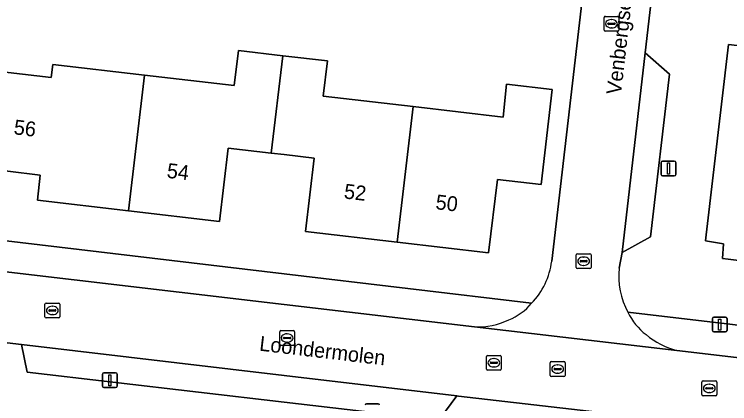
# Model space of a CAD drawing. Extents: x 161241 to 161758, y 384138 to 384885.
# Drawn here: x 161481.76 to 161530.14, y 384560.68 to 384586.99 of the extents above; entities that cross this region are included whole.
import ezdxf

# ---------------------------------------------------------------- set-up
doc = ezdxf.new("R2010")
doc.units = 0
for name, color, linetype in [('IMGEO_Erf', 7, 'Continuous'), ('IMGEO_Kolk', 7, 'Continuous'), ('IMGEO_Lichtmast', 7, 'Continuous'), ('IMGEO_Openbare_ruimte_label', 7, 'Continuous'), ('IMGEO_Pand', 7, 'Continuous'), ('IMGEO_Pand_nummerreeks', 7, 'Continuous'), ('IMGEO_Parkeervlak_open', 7, 'Continuous'), ('IMGEO_Rijbaan_lokaal_open', 7, 'Continuous'), ('IMGEO_Rioolput', 7, 'Continuous'), ('IMGEO_Voetpad_open', 7, 'Continuous')]:
    doc.layers.add(name, color=color, linetype=linetype)

msp = doc.modelspace()

# ---------------------------------------------------------------- linework, layer by layer
at = {"layer": 'IMGEO_Erf'}
for points in [[(161531.518, 384622.608), (161532.618, 384622.461), (161532.715, 384623.292), (161528.97, 384623.728), (161524.414, 384584.385), (161526.06, 384582.938), (161524.79, 384571.961), (161522.871, 384570.898), (161522.657, 384569.848)], [(161518.104, 384570.309), (161521.387, 384598.464)], [(161523.254, 384566.865), (161544.482, 384564.358), (161544.805, 384567.256), (161545.138, 384570.12), (161546.893, 384585.147), (161552.363, 384584.51), (161557.347, 384583.93), (161554.934, 384563.149), (161549.997, 384563.724), (161547.01, 384536.791), (161539.084, 384521.135), (161528.385, 384500), (161520.975, 384485.363), (161514.621, 384486.15), (161513.81, 384486.25), (161510.292, 384449.829)], [(161475.502, 384583.743), (161484.26, 384582.718), (161484.364, 384583.611), (161490.562, 384582.885), (161496.64, 384582.173), (161496.917, 384584.546), (161499.91, 384584.196), (161502.935, 384583.841), (161502.657, 384581.467), (161508.725, 384580.756), (161514.813, 384580.043), (161515.051, 384582.278), (161518.135, 384581.922), (161517.388, 384575.486), (161514.428, 384575.833), (161513.83, 384570.871), (161507.647, 384571.595), (161501.456, 384572.32), (161502.039, 384577.276), (161500, 384577.516), (161499.134, 384577.618), (161496.229, 384577.959), (161495.646, 384572.991), (161489.48, 384573.718), (161483.32, 384574.444), (161483.517, 384576.132), (161474.735, 384577.196)], [(161466.953, 384573.387), (161500, 384569.458), (161516.744, 384567.467)], [(161533.354, 384558.711), (161511.799, 384561.199), (161511.694, 384561.211), (161510.461, 384559.561), (161500, 384560.782), (161482.623, 384562.811), (161482.25, 384564.675), (161464.362, 384566.766)]]:
    msp.add_lwpolyline(points, dxfattribs=at)
msp.add_lwpolyline([(161534.175, 384569.341), (161534.243, 384569.921), (161530.044, 384570.445), (161529.642, 384570.495), (161529.719, 384571.483), (161528.493, 384571.696), (161528.541, 384572.101), (161530.053, 384584.951), (161535.912, 384584.267), (161535.976, 384584.865), (161536.575, 384584.795), (161538.972, 384584.514), (161539.544, 384584.447), (161539.474, 384583.845), (161545.364, 384583.156), (161543.873, 384570.269), (161543.826, 384569.864), (161542.572, 384570.014), (161542.435, 384569.009), (161542.069, 384569.047), (161537.784, 384569.496), (161537.75, 384568.937)], close=True, dxfattribs=at)
for centre, radius, start, end in [((161513.027, 384570.992), 5.123, 316.5168, 352.3376), ((161527.888, 384569.344), 5.255, 174.4928, 208.1418)]:
    msp.add_arc(centre, radius, start, end, dxfattribs=at)
at = {"layer": 'IMGEO_Kolk'}
for p, q in [((161521.64, 384585.929), (161521.64, 384586.781)), ((161521.715, 384586.855), (161522.567, 384586.855)), ((161522.641, 384586.781), (161522.641, 384585.929)), ((161521.899, 384586.349), (161521.899, 384586.361)), ((161522.337, 384586.312), (161521.939, 384586.312)), ((161521.942, 384586.398), (161522.34, 384586.398)), ((161522.128, 384586.635), (161522.153, 384586.635)), ((161522.383, 384586.361), (161522.383, 384586.349)), ((161522.567, 384585.855), (161521.715, 384585.855)), ((161522.151, 384586.075), (161522.126, 384586.075)), ((161519.759, 384569.883), (161519.759, 384570.735)), ((161519.834, 384570.809), (161520.686, 384570.809)), ((161520.76, 384570.735), (161520.76, 384569.883)), ((161520.018, 384570.303), (161520.018, 384570.315)), ((161520.456, 384570.266), (161520.058, 384570.266)), ((161520.061, 384570.352), (161520.459, 384570.352)), ((161520.247, 384570.589), (161520.272, 384570.589)), ((161520.502, 384570.315), (161520.502, 384570.303)), ((161520.686, 384569.809), (161519.834, 384569.809)), ((161520.27, 384570.029), (161520.245, 384570.029)), ((161483.836, 384566.559), (161483.836, 384567.411)), ((161483.911, 384567.485), (161484.763, 384567.485)), ((161484.837, 384567.411), (161484.837, 384566.559)), ((161484.095, 384566.979), (161484.095, 384566.991)), ((161484.533, 384566.942), (161484.135, 384566.942)), ((161484.138, 384567.028), (161484.536, 384567.028)), ((161484.324, 384567.265), (161484.349, 384567.265)), ((161484.579, 384566.991), (161484.579, 384566.979)), ((161484.763, 384566.485), (161483.911, 384566.485)), ((161484.347, 384566.705), (161484.322, 384566.705)), ((161499.708, 384564.696), (161499.708, 384565.548)), ((161499.783, 384565.622), (161500.635, 384565.622)), ((161500.196, 384565.402), (161500.221, 384565.402)), ((161500.709, 384565.548), (161500.709, 384564.696)), ((161499.967, 384565.116), (161499.967, 384565.128)), ((161500.405, 384565.079), (161500.007, 384565.079)), ((161500.01, 384565.165), (161500.408, 384565.165)), ((161500.451, 384565.128), (161500.451, 384565.116)), ((161500.635, 384564.622), (161499.783, 384564.622)), ((161500.219, 384564.842), (161500.194, 384564.842)), ((161513.766, 384563.948), (161514.618, 384563.948)), ((161513.691, 384563.022), (161513.691, 384563.874)), ((161513.95, 384563.442), (161513.95, 384563.454)), ((161513.993, 384563.491), (161514.391, 384563.491)), ((161514.179, 384563.728), (161514.204, 384563.728)), ((161514.434, 384563.454), (161514.434, 384563.442)), ((161514.692, 384563.874), (161514.692, 384563.022)), ((161514.388, 384563.405), (161513.99, 384563.405)), ((161514.202, 384563.168), (161514.177, 384563.168)), ((161514.618, 384562.948), (161513.766, 384562.948)), ((161528.257, 384561.294), (161528.257, 384562.146)), ((161528.332, 384562.22), (161529.184, 384562.22)), ((161528.745, 384562), (161528.77, 384562)), ((161529.258, 384562.146), (161529.258, 384561.294)), ((161528.516, 384561.714), (161528.516, 384561.726)), ((161528.954, 384561.677), (161528.556, 384561.677)), ((161528.559, 384561.763), (161528.957, 384561.763)), ((161529, 384561.726), (161529, 384561.714)), ((161529.184, 384561.22), (161528.332, 384561.22)), ((161528.768, 384561.44), (161528.743, 384561.44))]:
    msp.add_line(p, q, dxfattribs=at)
for points in [[(161521.64, 384585.929), (161521.64, 384586.781)], [(161521.715, 384586.855), (161522.567, 384586.855)], [(161522.641, 384586.781), (161522.641, 384585.929)], [(161522.567, 384585.855), (161521.715, 384585.855)], [(161519.759, 384569.883), (161519.759, 384570.735)], [(161519.834, 384570.809), (161520.686, 384570.809)], [(161520.76, 384570.735), (161520.76, 384569.883)], [(161520.686, 384569.809), (161519.834, 384569.809)], [(161483.836, 384566.559), (161483.836, 384567.411)], [(161483.911, 384567.485), (161484.763, 384567.485)], [(161484.837, 384567.411), (161484.837, 384566.559)], [(161484.763, 384566.485), (161483.911, 384566.485)], [(161499.708, 384564.696), (161499.708, 384565.548)], [(161499.783, 384565.622), (161500.635, 384565.622)], [(161500.709, 384565.548), (161500.709, 384564.696)], [(161500.635, 384564.622), (161499.783, 384564.622)], [(161513.766, 384563.948), (161514.618, 384563.948)], [(161513.691, 384563.022), (161513.691, 384563.874)], [(161514.692, 384563.874), (161514.692, 384563.022)], [(161514.618, 384562.948), (161513.766, 384562.948)], [(161528.257, 384561.294), (161528.257, 384562.146)], [(161528.332, 384562.22), (161529.184, 384562.22)], [(161529.258, 384562.146), (161529.258, 384561.294)], [(161529.184, 384561.22), (161528.332, 384561.22)]]:
    msp.add_lwpolyline(points, dxfattribs=at)
for centre, radius, start, end in [((161521.717, 384586.779), 0.0765, 91.552, 178.448), ((161521.717, 384586.779), 0.0765, 91.552, 178.448), ((161522.565, 384586.779), 0.0765, 1.552, 88.448), ((161522.565, 384586.779), 0.0765, 1.552, 88.448), ((161521.939, 384586.358), 0.0403, 85.8775, 175.7526), ((161521.936, 384586.348), 0.0366, 178.938, 274.7102), ((161522.34, 384586.355), 0.043, 264.8664, 352.4533), ((161522.344, 384586.36), 0.0386, 1.7309, 96.639), ((161521.717, 384585.931), 0.0765, 181.552, 268.448), ((161521.717, 384585.931), 0.0765, 181.552, 268.448), ((161522.565, 384585.931), 0.0765, 271.552, 358.448), ((161522.565, 384585.931), 0.0765, 271.552, 358.448), ((161519.836, 384570.733), 0.0765, 91.552, 178.448), ((161519.836, 384570.733), 0.0765, 91.552, 178.448), ((161520.684, 384570.733), 0.0765, 1.552, 88.448), ((161520.684, 384570.733), 0.0765, 1.552, 88.448), ((161520.058, 384570.312), 0.0403, 85.8775, 175.7526), ((161520.055, 384570.302), 0.0366, 178.938, 274.7102), ((161520.459, 384570.309), 0.043, 264.8664, 352.4533), ((161520.463, 384570.314), 0.0386, 1.7309, 96.639), ((161519.836, 384569.885), 0.0765, 181.552, 268.448), ((161519.836, 384569.885), 0.0765, 181.552, 268.448), ((161520.684, 384569.885), 0.0765, 271.552, 358.448), ((161520.684, 384569.885), 0.0765, 271.552, 358.448), ((161483.913, 384567.409), 0.0765, 91.552, 178.448), ((161483.913, 384567.409), 0.0765, 91.552, 178.448), ((161484.761, 384567.409), 0.0765, 1.552, 88.448), ((161484.761, 384567.409), 0.0765, 1.552, 88.448), ((161484.135, 384566.988), 0.0403, 85.8775, 175.7526), ((161484.132, 384566.978), 0.0366, 178.938, 274.7102), ((161484.536, 384566.985), 0.043, 264.8664, 352.4533), ((161484.54, 384566.99), 0.0386, 1.7309, 96.639), ((161483.913, 384566.561), 0.0765, 181.552, 268.448), ((161483.913, 384566.561), 0.0765, 181.552, 268.448), ((161484.761, 384566.561), 0.0765, 271.552, 358.448), ((161484.761, 384566.561), 0.0765, 271.552, 358.448), ((161499.785, 384565.546), 0.0765, 91.552, 178.448), ((161499.785, 384565.546), 0.0765, 91.552, 178.448), ((161500.633, 384565.546), 0.0765, 1.552, 88.448), ((161500.633, 384565.546), 0.0765, 1.552, 88.448), ((161500.007, 384565.125), 0.0403, 85.8775, 175.7526), ((161500.004, 384565.115), 0.0366, 178.938, 274.7102), ((161500.408, 384565.122), 0.043, 264.8664, 352.4533), ((161500.412, 384565.127), 0.0386, 1.7309, 96.639), ((161499.785, 384564.698), 0.0765, 181.552, 268.448), ((161499.785, 384564.698), 0.0765, 181.552, 268.448), ((161500.633, 384564.698), 0.0765, 271.552, 358.448), ((161500.633, 384564.698), 0.0765, 271.552, 358.448), ((161513.768, 384563.872), 0.0765, 91.552, 178.448), ((161513.768, 384563.872), 0.0765, 91.552, 178.448), ((161514.616, 384563.872), 0.0765, 1.552, 88.448), ((161514.616, 384563.872), 0.0765, 1.552, 88.448), ((161513.99, 384563.451), 0.0403, 85.8775, 175.7526), ((161513.987, 384563.441), 0.0366, 178.938, 274.7102), ((161514.391, 384563.448), 0.043, 264.8664, 352.4533), ((161514.395, 384563.453), 0.0386, 1.7309, 96.639), ((161513.768, 384563.024), 0.0765, 181.552, 268.448), ((161513.768, 384563.024), 0.0765, 181.552, 268.448), ((161514.616, 384563.024), 0.0765, 271.552, 358.448), ((161514.616, 384563.024), 0.0765, 271.552, 358.448), ((161528.334, 384562.144), 0.0765, 91.552, 178.448), ((161528.334, 384562.144), 0.0765, 91.552, 178.448), ((161529.182, 384562.144), 0.0765, 1.552, 88.448), ((161529.182, 384562.144), 0.0765, 1.552, 88.448), ((161528.556, 384561.723), 0.0403, 85.8775, 175.7526), ((161528.553, 384561.713), 0.0366, 178.938, 274.7102), ((161528.957, 384561.72), 0.043, 264.8664, 352.4533), ((161528.961, 384561.725), 0.0386, 1.7309, 96.639), ((161528.334, 384561.296), 0.0765, 181.552, 268.448), ((161528.334, 384561.296), 0.0765, 181.552, 268.448), ((161529.182, 384561.296), 0.0765, 271.552, 358.448), ((161529.182, 384561.296), 0.0765, 271.552, 358.448)]:
    msp.add_arc(centre, radius, start, end, dxfattribs=at)
for centre, major_axis, ratio, start_param, end_param in [((161522.127, 384586.355), (-0.387, 0.002), 0.722429, 4.712389, 7.853982), ((161522.152, 384586.355), (-0.39, 0.002), 0.717154, 1.570796, 4.712389), ((161520.246, 384570.309), (-0.387, 0.002), 0.722429, 4.712389, 7.853982), ((161520.271, 384570.309), (-0.39, 0.002), 0.717154, 1.570796, 4.712389), ((161484.323, 384566.985), (-0.387, 0.002), 0.722429, 4.712389, 7.853982), ((161484.348, 384566.985), (-0.39, 0.002), 0.717154, 1.570796, 4.712389), ((161500.195, 384565.122), (-0.387, 0.002), 0.722429, 4.712389, 7.853982), ((161500.22, 384565.122), (-0.39, 0.002), 0.717154, 1.570796, 4.712389), ((161514.178, 384563.448), (-0.387, 0.002), 0.722429, 4.712389, 7.853982), ((161514.203, 384563.448), (-0.39, 0.002), 0.717154, 1.570796, 4.712389), ((161528.744, 384561.72), (-0.387, 0.002), 0.722429, 4.712389, 7.853982), ((161528.769, 384561.72), (-0.39, 0.002), 0.717154, 1.570796, 4.712389)]:
    msp.add_ellipse(centre, major_axis=major_axis, ratio=ratio, start_param=start_param, end_param=end_param, dxfattribs=at)
at = {"layer": 'IMGEO_Lichtmast'}
for p, q in [((161525.6, 384577.076), (161526.39, 384577.076)), ((161526.39, 384577.076), (161525.6, 384577.076)), ((161525.5, 384576.176), (161525.5, 384576.976)), ((161525.5, 384576.976), (161525.5, 384576.176)), ((161526.49, 384576.976), (161526.49, 384576.176)), ((161526.49, 384576.176), (161526.49, 384576.976)), ((161526.39, 384576.076), (161525.6, 384576.076)), ((161525.6, 384576.076), (161526.39, 384576.076)), ((161528.967, 384565.629), (161528.967, 384566.429)), ((161528.967, 384566.429), (161528.967, 384565.629)), ((161529.067, 384566.529), (161529.857, 384566.529)), ((161529.857, 384566.529), (161529.067, 384566.529)), ((161529.957, 384566.429), (161529.957, 384565.629)), ((161529.957, 384565.629), (161529.957, 384566.429)), ((161529.857, 384565.529), (161529.067, 384565.529)), ((161529.067, 384565.529), (161529.857, 384565.529)), ((161487.724, 384561.868), (161487.724, 384562.668)), ((161487.724, 384562.668), (161487.724, 384561.868)), ((161487.824, 384562.768), (161488.614, 384562.768)), ((161488.614, 384562.768), (161487.824, 384562.768)), ((161488.714, 384562.668), (161488.714, 384561.868)), ((161488.714, 384561.868), (161488.714, 384562.668)), ((161488.614, 384561.768), (161487.824, 384561.768)), ((161487.824, 384561.768), (161488.614, 384561.768)), ((161505.576, 384560.685), (161506.366, 384560.685)), ((161506.366, 384560.685), (161505.576, 384560.685))]:
    msp.add_line(p, q, dxfattribs=at)
for points in [[(161525.92, 384576.951), (161526.07, 384576.951), (161526.07, 384576.201), (161525.92, 384576.201), (161525.92, 384576.951)], [(161529.387, 384566.404), (161529.537, 384566.404), (161529.537, 384565.654), (161529.387, 384565.654), (161529.387, 384566.404)], [(161488.144, 384562.643), (161488.294, 384562.643), (161488.294, 384561.893), (161488.144, 384561.893), (161488.144, 384562.643)]]:
    msp.add_lwpolyline(points, dxfattribs=at)
for centre, start, end in [((161525.6, 384576.976), 90, 180), ((161525.6, 384576.976), 90, 180), ((161526.39, 384576.976), 0, 90), ((161526.39, 384576.976), 360, 90), ((161525.6, 384576.176), 180, 270), ((161525.6, 384576.176), 180, 270), ((161526.39, 384576.176), 270, 0), ((161526.39, 384576.176), 270, 0), ((161529.067, 384566.429), 90, 180), ((161529.067, 384566.429), 90, 180), ((161529.857, 384566.429), 0, 90), ((161529.857, 384566.429), 360, 90), ((161529.067, 384565.629), 180, 270), ((161529.067, 384565.629), 180, 270), ((161529.857, 384565.629), 270, 0), ((161529.857, 384565.629), 270, 0), ((161487.824, 384562.668), 90, 180), ((161487.824, 384562.668), 90, 180), ((161488.614, 384562.668), 0, 90), ((161488.614, 384562.668), 360, 90), ((161487.824, 384561.868), 180, 270), ((161487.824, 384561.868), 180, 270), ((161488.614, 384561.868), 270, 0), ((161488.614, 384561.868), 270, 0), ((161505.576, 384560.585), 90, 180), ((161505.576, 384560.585), 90, 180), ((161506.366, 384560.585), 0, 90), ((161506.366, 384560.585), 360, 90)]:
    msp.add_arc(centre, 0.1, start, end, dxfattribs=at)
at = {"layer": 'IMGEO_Pand'}
for points in [[(161535.976, 384584.865), (161535.912, 384584.267), (161530.053, 384584.951), (161528.541, 384572.101), (161528.493, 384571.696), (161529.719, 384571.483), (161529.642, 384570.495), (161530.044, 384570.445), (161534.243, 384569.921), (161534.175, 384569.341), (161537.75, 384568.937), (161537.784, 384569.496), (161542.069, 384569.047), (161542.435, 384569.009), (161542.572, 384570.014), (161543.826, 384569.864), (161543.873, 384570.269), (161545.364, 384583.156), (161539.474, 384583.845), (161539.544, 384584.447), (161538.972, 384584.514), (161536.575, 384584.795)], [(161489.48, 384573.718), (161495.646, 384572.991), (161496.229, 384577.959), (161499.134, 384577.618), (161499.91, 384584.196), (161496.917, 384584.546), (161496.64, 384582.173), (161490.562, 384582.885)], [(161508.725, 384580.756), (161502.657, 384581.467), (161502.935, 384583.841), (161499.91, 384584.196), (161499.134, 384577.618), (161500, 384577.516), (161502.039, 384577.276), (161501.456, 384572.32), (161507.647, 384571.595)], [(161490.562, 384582.885), (161484.364, 384583.611), (161484.26, 384582.718), (161475.502, 384583.743), (161474.735, 384577.196), (161483.517, 384576.132), (161483.32, 384574.444), (161489.48, 384573.718)], [(161507.647, 384571.595), (161513.83, 384570.871), (161514.428, 384575.833), (161517.388, 384575.486), (161518.135, 384581.922), (161515.051, 384582.278), (161514.813, 384580.043), (161508.725, 384580.756)]]:
    msp.add_lwpolyline(points, close=True, dxfattribs=at)
at = {"layer": 'IMGEO_Parkeervlak_open'}
for points in [[(161524.414, 384584.385), (161522.871, 384570.898), (161524.79, 384571.961), (161526.06, 384582.938)], [(161511.694, 384561.211), (161500, 384562.593), (161482.25, 384564.675), (161482.623, 384562.811), (161500, 384560.782), (161510.461, 384559.561)]]:
    msp.add_lwpolyline(points, close=True, dxfattribs=at)
at = {"layer": 'IMGEO_Rijbaan_lokaal_open'}
for points in [[(161528.97, 384623.728), (161529.031, 384625.119), (161529.056, 384625.677), (161524.583, 384626.193), (161521.847, 384602.409), (161521.387, 384598.464), (161518.104, 384570.309)], [(161522.657, 384569.848), (161522.871, 384570.898), (161524.414, 384584.385), (161528.97, 384623.728)], [(161512.889, 384565.866), (161526.561, 384564.282)]]:
    msp.add_lwpolyline(points, dxfattribs=at)
msp.add_lwpolyline([(161549.997, 384563.724), (161552.363, 384584.51), (161546.893, 384585.147), (161545.138, 384570.12), (161544.805, 384567.256), (161544.482, 384564.358), (161544.235, 384562.197), (161526.561, 384564.282), (161512.889, 384565.866), (161500, 384567.378), (161464.869, 384571.501), (161464.362, 384566.766), (161482.25, 384564.675), (161500, 384562.593), (161511.694, 384561.211), (161511.799, 384561.199), (161533.354, 384558.711), (161529.608, 384527.209), (161529.045, 384522.471), (161532.06, 384522.097), (161534.304, 384521.808), (161539.084, 384521.135), (161547.01, 384536.791)], close=True, dxfattribs=at)
for centre, radius, start, end in [((161513.027, 384570.992), 5.123, 316.5168, 352.3376), ((161527.888, 384569.344), 5.255, 174.4928, 208.1418), ((161513.733, 384570.008), 3.94, 291.8712, 319.8339), ((161526.791, 384568.493), 3.894, 204.7095, 233.791), ((161513.018, 384570.994), 5.129, 268.5567, 295.1856), ((161527.872, 384569.358), 5.243, 229.8499, 255.5242)]:
    msp.add_arc(centre, radius, start, end, dxfattribs=at)
at = {"layer": 'IMGEO_Rioolput'}
for p, q in [((161518.002, 384562.599), (161518.002, 384563.451)), ((161518.077, 384563.525), (161518.929, 384563.525)), ((161519.003, 384563.451), (161519.003, 384562.599)), ((161518.261, 384563.019), (161518.261, 384563.031)), ((161518.699, 384562.982), (161518.301, 384562.982)), ((161518.304, 384563.068), (161518.702, 384563.068)), ((161518.49, 384563.305), (161518.515, 384563.305)), ((161518.745, 384563.031), (161518.745, 384563.019)), ((161518.929, 384562.525), (161518.077, 384562.525)), ((161518.513, 384562.745), (161518.488, 384562.745))]:
    msp.add_line(p, q, dxfattribs=at)
for points in [[(161518.002, 384562.599), (161518.002, 384563.451)], [(161518.077, 384563.525), (161518.929, 384563.525)], [(161519.003, 384563.451), (161519.003, 384562.599)], [(161518.929, 384562.525), (161518.077, 384562.525)]]:
    msp.add_lwpolyline(points, dxfattribs=at)
for centre, radius, start, end in [((161518.079, 384563.449), 0.0765, 91.552, 178.448), ((161518.079, 384563.449), 0.0765, 91.552, 178.448), ((161518.927, 384563.449), 0.0765, 1.552, 88.448), ((161518.927, 384563.449), 0.0765, 1.552, 88.448), ((161518.301, 384563.028), 0.0403, 85.8775, 175.7526), ((161518.298, 384563.018), 0.0366, 178.938, 274.7102), ((161518.702, 384563.025), 0.043, 264.8664, 352.4533), ((161518.706, 384563.03), 0.0386, 1.7309, 96.639), ((161518.079, 384562.601), 0.0765, 181.552, 268.448), ((161518.079, 384562.601), 0.0765, 181.552, 268.448), ((161518.927, 384562.601), 0.0765, 271.552, 358.448), ((161518.927, 384562.601), 0.0765, 271.552, 358.448)]:
    msp.add_arc(centre, radius, start, end, dxfattribs=at)
for centre, major_axis, ratio, start_param, end_param in [((161518.489, 384563.025), (-0.387, 0.002), 0.722429, 4.712389, 7.853982), ((161518.514, 384563.025), (-0.39, 0.002), 0.717154, 1.570796, 4.712389)]:
    msp.add_ellipse(centre, major_axis=major_axis, ratio=ratio, start_param=start_param, end_param=end_param, dxfattribs=at)
at = {"layer": 'IMGEO_Voetpad_open'}
for points in [[(161465.355, 384575.608), (161464.869, 384571.501), (161500, 384567.378), (161512.889, 384565.866)], [(161516.744, 384567.467), (161500, 384569.458), (161466.953, 384573.387)], [(161526.561, 384564.282), (161544.235, 384562.197), (161544.482, 384564.358), (161523.254, 384566.865)]]:
    msp.add_lwpolyline(points, dxfattribs=at)
for centre, radius, start, end in [((161513.733, 384570.008), 3.94, 291.8712, 319.8339), ((161526.791, 384568.493), 3.894, 204.7095, 233.791), ((161513.018, 384570.994), 5.129, 268.5567, 295.1856), ((161527.872, 384569.358), 5.243, 229.8499, 255.5242)]:
    msp.add_arc(centre, radius, start, end, dxfattribs=at)

# ---------------------------------------------------------------- texts
at = {"layer": 'IMGEO_Openbare_ruimte_label'}
for s, rotation, p in [('Venbergsemolen', 83.394, (161522.781, 384581.524)), ('Loondermolen', 353.2801, (161498.297, 384564.271))]:
    msp.add_text(s, height=1, rotation=rotation, dxfattribs=at).set_placement(p)
at = {"layer": 'IMGEO_Pand_nummerreeks'}
for s, rotation, p in [('56', 353.0919, (161481.689, 384578.893)), ('54', 353.2769, (161492.039, 384575.954)), ('52', 353.3211, (161504.019, 384574.557)), ('50', 353.3211, (161510.212, 384573.832))]:
    msp.add_text(s, height=1, rotation=rotation, dxfattribs=at).set_placement(p)

doc.saveas('drawing.dxf')
